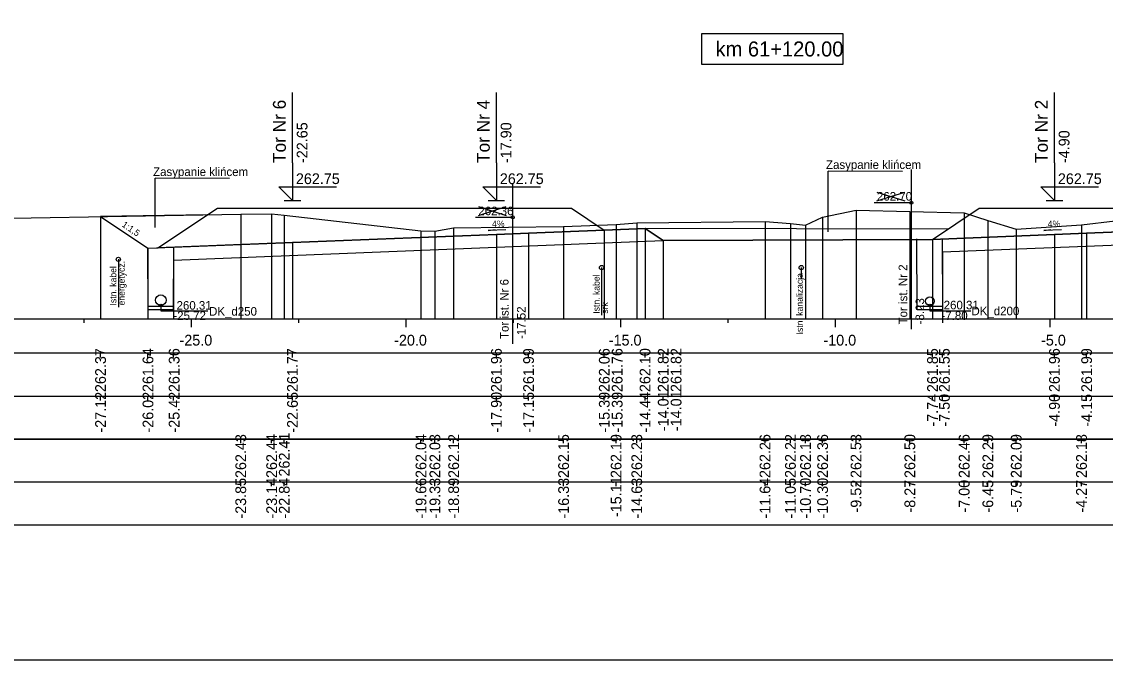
# Model space of a CAD drawing. Extents: x 6516023 to 6560129, y 5513077 to 5529206.
# Drawn here: x 6519111.95 to 6519137.2, y 5514551.66 to 5514566.52 of the extents above; entities that cross this region are included whole.
import ezdxf

# ---------------------------------------------------------------- set-up
doc = ezdxf.new("R2010")
doc.units = 0
for name, color, linetype in [('IR_default', 7, 'Continuous'), ('TOR_PRZEK_P-kable', 7, 'Continuous'), ('TOR_PRZEK_P-komponent', 7, 'Continuous'), ('TOR_PRZEK_P-odwodnienie', 7, 'Continuous'), ('TOR_PRZEK_P-opisy', 7, 'Continuous'), ('TOR_PRZEK_P-tabelka istniejace', 7, 'Continuous'), ('TOR_PRZEK_P-tabelka projektowane', 7, 'Continuous'), ('TOR_PRZEK_P-teren istniejacy', 7, 'Continuous'), ('TOR_PRZEK_P-tory istniejace', 7, 'Continuous'), ('TOR_PRZEK_P-tory projektowane', 7, 'Continuous'), ('TOR_PRZEK_P-uklad odniesienia', 7, 'Continuous'), ('TOR_PRZEK_P-warstwa ochronna I', 7, 'Continuous'), ('TOR_PRZEK_P-warstwa ochronna II', 7, 'Continuous'), ('TOR_RAMKI-ramka+tabelka 1', 7, 'Continuous')]:
    doc.layers.add(name, color=color, linetype=linetype)

msp = doc.modelspace()

# ---------------------------------------------------------------- linework, layer by layer
at = {"layer": 'IR_default'}
msp.add_lwpolyline([(6519113.792, 5514561.981), (6519114.897, 5514561.244), (6519115.124, 5514561.253), (6519116.513, 5514562.179), (6519120.013, 5514562.179), (6519121.263, 5514562.178), (6519124.763, 5514562.178), (6519125.527, 5514561.669), (6519126.476, 5514561.707), (6519126.9, 5514561.424), (6519133.173, 5514561.451), (6519134.263, 5514562.178), (6519137.763, 5514562.178)], dxfattribs=at)
at = {"layer": 'TOR_PRZEK_P-kable'}
for p, q in [((6519114.207, 5514560.988), (6519114.207, 5514559.878)), ((6519125.463, 5514560.796), (6519125.463, 5514559.686)), ((6519130.114, 5514560.797), (6519130.114, 5514560.527))]:
    msp.add_line(p, q, dxfattribs=at)
for centre in [(6519114.207, 5514560.988), (6519125.463, 5514560.796), (6519130.114, 5514560.797)]:
    msp.add_circle(centre, 0.05, dxfattribs=at)
at = {"layer": 'TOR_PRZEK_P-komponent'}
for p, q in [((6519116.278, 5514562.022), (6519113.792, 5514561.981)), ((6519133.527, 5514561.692), (6519126.476, 5514561.707))]:
    msp.add_line(p, q, dxfattribs=at)
msp.add_lwpolyline([(6519138.518, 5514561.665), (6519136.763, 5514561.595), (6519136.013, 5514561.565), (6519133.173, 5514561.451), (6519126.9, 5514561.424), (6519126.476, 5514561.707), (6519125.527, 5514561.669), (6519123.763, 5514561.598), (6519123.013, 5514561.568), (6519118.263, 5514561.378), (6519115.124, 5514561.253), (6519116.513, 5514562.179), (6519120.013, 5514562.179), (6519121.263, 5514562.178), (6519124.763, 5514562.178), (6519125.527, 5514561.669), (6519126.476, 5514561.707), (6519126.9, 5514561.424), (6519133.173, 5514561.451), (6519134.263, 5514562.178), (6519137.763, 5514562.178)], dxfattribs=at)
at = {"layer": 'TOR_PRZEK_P-odwodnienie'}
for p, q in [((6519132.813, 5514559.811), (6519132.808, 5514561.462)), ((6519133.413, 5514559.813), (6519133.408, 5514561.461)), ((6519114.902, 5514559.814), (6519114.897, 5514561.244)), ((6519115.492, 5514559.814), (6519115.496, 5514561.268)), ((6519115.492, 5514559.893), (6519114.901, 5514559.893)), ((6519115.492, 5514559.813), (6519114.902, 5514559.813)), ((6519133.413, 5514559.892), (6519132.813, 5514559.892)), ((6519133.413, 5514559.812), (6519132.813, 5514559.812))]:
    msp.add_line(p, q, dxfattribs=at)
for points in [[(6519115.197, 5514559.913), (6519115.197, 5514559.791), (6519116.289, 5514559.791)], [(6519133.113, 5514559.912), (6519133.113, 5514559.791), (6519134.062, 5514559.791)]]:
    msp.add_lwpolyline(points, dxfattribs=at)
for centre, radius in [((6519115.197, 5514560.038), 0.125), ((6519115.197, 5514559.913), 0.03), ((6519133.113, 5514560.012), 0.1), ((6519133.113, 5514559.912), 0.03)]:
    msp.add_circle(centre, radius, dxfattribs=at)
at = {"layer": 'TOR_PRZEK_P-opisy'}
for p, q in [((6519130.743, 5514561.896), (6519130.744, 5514563.043)), ((6519130.743, 5514561.627), (6519130.743, 5514563.043)), ((6519115.067, 5514561.731), (6519115.067, 5514562.878)), ((6519115.067, 5514561.731), (6519115.067, 5514562.878))]:
    msp.add_line(p, q, dxfattribs=at)
for points in [[(6519132.475, 5514563.032), (6519130.743, 5514563.043)], [(6519116.799, 5514562.867), (6519115.067, 5514562.878)], [(6519123.236, 5514561.674), (6519122.818, 5514561.655), (6519122.986, 5514561.683)], [(6519136.181, 5514561.674), (6519135.763, 5514561.655), (6519135.931, 5514561.683)]]:
    msp.add_lwpolyline(points, dxfattribs=at)
at = {"layer": 'TOR_PRZEK_P-tabelka istniejace'}
for p, q in [((6519117.059, 5514556.706), (6519117.059, 5514556.806)), ((6519117.778, 5514556.706), (6519117.778, 5514556.806)), ((6519118.072, 5514556.706), (6519118.072, 5514556.806)), ((6519121.257, 5514556.706), (6519121.257, 5514556.806)), ((6519121.581, 5514556.706), (6519121.581, 5514556.806)), ((6519122.018, 5514556.706), (6519122.018, 5514556.806)), ((6519124.579, 5514556.706), (6519124.579, 5514556.806)), ((6519125.802, 5514556.706), (6519125.802, 5514556.806)), ((6519126.284, 5514556.706), (6519126.284, 5514556.806)), ((6519129.271, 5514556.706), (6519129.271, 5514556.806)), ((6519129.863, 5514556.706), (6519129.863, 5514556.806)), ((6519130.214, 5514556.706), (6519130.214, 5514556.806)), ((6519130.613, 5514556.706), (6519130.613, 5514556.806)), ((6519131.391, 5514556.706), (6519131.391, 5514556.806)), ((6519132.645, 5514556.706), (6519132.645, 5514556.806)), ((6519133.91, 5514556.706), (6519133.91, 5514556.806)), ((6519134.462, 5514556.706), (6519134.462, 5514556.806)), ((6519135.123, 5514556.706), (6519135.123, 5514556.806)), ((6519136.643, 5514556.706), (6519136.643, 5514556.806)), ((6519089.663, 5514555.806), (6519183.463, 5514555.806)), ((6519117.059, 5514555.706), (6519117.059, 5514555.806)), ((6519117.778, 5514555.706), (6519117.778, 5514555.806)), ((6519118.072, 5514555.706), (6519118.072, 5514555.806)), ((6519121.257, 5514555.706), (6519121.257, 5514555.806)), ((6519121.581, 5514555.706), (6519121.581, 5514555.806)), ((6519122.018, 5514555.706), (6519122.018, 5514555.806)), ((6519124.579, 5514555.706), (6519124.579, 5514555.806)), ((6519125.802, 5514555.706), (6519125.802, 5514555.806)), ((6519126.284, 5514555.706), (6519126.284, 5514555.806)), ((6519129.271, 5514555.706), (6519129.271, 5514555.806)), ((6519129.863, 5514555.706), (6519129.863, 5514555.806)), ((6519130.214, 5514555.706), (6519130.214, 5514555.806)), ((6519130.613, 5514555.706), (6519130.613, 5514555.806)), ((6519131.391, 5514555.706), (6519131.391, 5514555.806)), ((6519132.645, 5514555.706), (6519132.645, 5514555.806)), ((6519133.91, 5514555.706), (6519133.91, 5514555.806)), ((6519134.462, 5514555.706), (6519134.462, 5514555.806)), ((6519135.123, 5514555.706), (6519135.123, 5514555.806)), ((6519136.643, 5514555.706), (6519136.643, 5514555.806))]:
    msp.add_line(p, q, dxfattribs=at)
for points in [[(6519117.059, 5514562.035), (6519117.059, 5514559.806), (6519117.059, 5514559.676), (6519117.059, 5514559.606)], [(6519117.778, 5514562.05), (6519117.778, 5514559.806), (6519117.778, 5514559.676), (6519117.778, 5514559.606)], [(6519118.072, 5514562.018), (6519118.072, 5514559.806), (6519118.072, 5514559.676), (6519118.072, 5514559.606)], [(6519130.613, 5514561.966), (6519130.613, 5514559.806), (6519130.613, 5514559.676), (6519130.613, 5514559.606)], [(6519131.391, 5514562.132), (6519131.391, 5514559.806), (6519131.391, 5514559.676), (6519131.391, 5514559.606)], [(6519132.645, 5514562.103), (6519132.645, 5514559.806), (6519132.645, 5514559.676), (6519132.645, 5514559.606)], [(6519133.91, 5514562.067), (6519133.91, 5514559.806), (6519133.91, 5514559.676), (6519133.91, 5514559.606)], [(6519122.018, 5514561.723), (6519122.018, 5514559.806), (6519122.018, 5514559.676), (6519122.018, 5514559.606)], [(6519124.579, 5514561.754), (6519124.579, 5514559.806), (6519124.579, 5514559.676), (6519124.579, 5514559.606)], [(6519125.802, 5514561.795), (6519125.802, 5514559.806), (6519125.802, 5514559.676), (6519125.802, 5514559.606)], [(6519126.284, 5514561.836), (6519126.284, 5514559.806), (6519126.284, 5514559.676), (6519126.284, 5514559.606)], [(6519129.271, 5514561.871), (6519129.271, 5514559.806), (6519129.271, 5514559.676), (6519129.271, 5514559.606)], [(6519129.863, 5514561.824), (6519129.863, 5514559.806), (6519129.863, 5514559.676), (6519129.863, 5514559.606)], [(6519130.214, 5514561.786), (6519130.214, 5514559.806), (6519130.214, 5514559.676), (6519130.214, 5514559.606)], [(6519134.462, 5514561.893), (6519134.462, 5514559.806), (6519134.462, 5514559.676), (6519134.462, 5514559.606)], [(6519135.123, 5514561.693), (6519135.123, 5514559.806), (6519135.123, 5514559.676), (6519135.123, 5514559.606)], [(6519136.643, 5514561.787), (6519136.643, 5514559.806), (6519136.643, 5514559.676), (6519136.643, 5514559.606)], [(6519121.257, 5514561.651), (6519121.257, 5514559.806), (6519121.257, 5514559.676), (6519121.257, 5514559.606)], [(6519121.581, 5514561.641), (6519121.581, 5514559.806), (6519121.581, 5514559.676), (6519121.581, 5514559.606)]]:
    msp.add_lwpolyline(points, dxfattribs=at)
msp.add_lwpolyline([(6519089.663, 5514556.806), (6519089.663, 5514554.806), (6519183.463, 5514554.806), (6519183.463, 5514556.806)], close=True, dxfattribs=at)
at = {"layer": 'TOR_PRZEK_P-tabelka projektowane'}
for p, q in [((6519113.792, 5514558.706), (6519113.792, 5514558.806)), ((6519114.897, 5514558.706), (6519114.897, 5514558.806)), ((6519115.495, 5514558.706), (6519115.495, 5514558.806)), ((6519118.263, 5514558.706), (6519118.263, 5514558.806)), ((6519123.013, 5514558.706), (6519123.013, 5514558.806)), ((6519123.763, 5514558.706), (6519123.763, 5514558.806)), ((6519125.527, 5514558.706), (6519125.527, 5514558.806)), ((6519125.527, 5514558.706), (6519125.527, 5514558.806)), ((6519126.476, 5514558.706), (6519126.476, 5514558.806)), ((6519126.9, 5514558.706), (6519126.9, 5514558.806)), ((6519126.9, 5514558.706), (6519126.9, 5514558.806)), ((6519133.173, 5514558.706), (6519133.173, 5514558.806)), ((6519133.409, 5514558.706), (6519133.409, 5514558.806)), ((6519136.013, 5514558.706), (6519136.013, 5514558.806)), ((6519136.763, 5514558.706), (6519136.763, 5514558.806)), ((6519089.663, 5514557.806), (6519183.463, 5514557.806)), ((6519113.792, 5514557.706), (6519113.792, 5514557.806)), ((6519114.897, 5514557.706), (6519114.897, 5514557.806)), ((6519115.495, 5514557.706), (6519115.495, 5514557.806)), ((6519118.263, 5514557.706), (6519118.263, 5514557.806)), ((6519123.013, 5514557.706), (6519123.013, 5514557.806)), ((6519123.763, 5514557.706), (6519123.763, 5514557.806)), ((6519125.527, 5514557.706), (6519125.527, 5514557.806)), ((6519125.527, 5514557.706), (6519125.527, 5514557.806)), ((6519126.476, 5514557.706), (6519126.476, 5514557.806)), ((6519126.9, 5514557.706), (6519126.9, 5514557.806)), ((6519126.9, 5514557.706), (6519126.9, 5514557.806)), ((6519133.173, 5514557.706), (6519133.173, 5514557.806)), ((6519133.409, 5514557.706), (6519133.409, 5514557.806)), ((6519136.013, 5514557.706), (6519136.013, 5514557.806)), ((6519136.763, 5514557.706), (6519136.763, 5514557.806))]:
    msp.add_line(p, q, dxfattribs=at)
for points in [[(6519113.792, 5514561.981), (6519113.792, 5514559.806), (6519113.792, 5514559.676), (6519113.792, 5514559.606)], [(6519126.476, 5514561.707), (6519126.476, 5514559.806), (6519126.476, 5514559.676), (6519126.476, 5514559.606)], [(6519123.013, 5514561.568), (6519123.013, 5514559.806), (6519123.013, 5514559.676), (6519123.013, 5514559.606)], [(6519123.763, 5514561.598), (6519123.763, 5514559.806), (6519123.763, 5514559.676), (6519123.763, 5514559.606)], [(6519125.527, 5514561.669), (6519125.527, 5514559.806), (6519125.527, 5514559.676), (6519125.527, 5514559.606)], [(6519133.173, 5514561.451), (6519133.173, 5514559.806), (6519133.173, 5514559.676), (6519133.173, 5514559.606)], [(6519136.013, 5514561.565), (6519136.013, 5514559.806), (6519136.013, 5514559.676), (6519136.013, 5514559.606)], [(6519136.763, 5514561.595), (6519136.763, 5514559.806), (6519136.763, 5514559.676), (6519136.763, 5514559.606)], [(6519114.897, 5514561.244), (6519114.897, 5514559.806), (6519114.897, 5514559.676), (6519114.897, 5514559.606)], [(6519118.263, 5514561.378), (6519118.263, 5514559.806), (6519118.263, 5514559.676), (6519118.263, 5514559.606)], [(6519125.527, 5514561.369), (6519125.527, 5514559.806), (6519125.527, 5514559.676), (6519125.527, 5514559.606)], [(6519126.9, 5514561.424), (6519126.9, 5514559.806), (6519126.9, 5514559.676), (6519126.9, 5514559.606)], [(6519126.9, 5514561.424), (6519126.9, 5514559.806), (6519126.9, 5514559.676), (6519126.9, 5514559.606)], [(6519115.495, 5514560.968), (6519115.495, 5514559.806), (6519115.495, 5514559.676), (6519115.495, 5514559.606)], [(6519133.409, 5514561.161), (6519133.409, 5514559.806), (6519133.409, 5514559.676), (6519133.409, 5514559.606)]]:
    msp.add_lwpolyline(points, dxfattribs=at)
msp.add_lwpolyline([(6519089.663, 5514558.806), (6519089.663, 5514556.806), (6519183.463, 5514556.806), (6519183.463, 5514558.806)], close=True, dxfattribs=at)
at = {"layer": 'TOR_PRZEK_P-teren istniejacy'}
msp.add_lwpolyline([(6519111.732, 5514561.947), (6519117.059, 5514562.035), (6519117.778, 5514562.05), (6519118.072, 5514562.018), (6519121.257, 5514561.651), (6519121.581, 5514561.641), (6519122.018, 5514561.723), (6519124.579, 5514561.754), (6519125.802, 5514561.795), (6519126.284, 5514561.836), (6519129.271, 5514561.871), (6519129.863, 5514561.824), (6519130.214, 5514561.786), (6519130.613, 5514561.966), (6519131.391, 5514562.132), (6519132.645, 5514562.103), (6519133.91, 5514562.067), (6519134.462, 5514561.893), (6519135.123, 5514561.693), (6519136.643, 5514561.787), (6519137.424, 5514561.88)], dxfattribs=at)
at = {"layer": 'TOR_PRZEK_P-tory istniejace'}
for p, q in [((6519132.677, 5514563.079), (6519132.677, 5514559.359)), ((6519123.392, 5514562.739), (6519123.392, 5514559.019)), ((6519131.878, 5514562.351), (6519132.53, 5514562.554)), ((6519131.878, 5514562.554), (6519132.53, 5514562.351)), ((6519122.593, 5514562.011), (6519123.245, 5514562.214)), ((6519122.593, 5514562.214), (6519123.245, 5514562.011)), ((6519132.678, 5514562.304), (6519131.812, 5514562.304)), ((6519123.393, 5514561.964), (6519122.527, 5514561.964))]:
    msp.add_line(p, q, dxfattribs=at)
for centre in [(6519132.678, 5514562.304), (6519123.393, 5514561.964)]:
    msp.add_circle(centre, 0.035, dxfattribs=at)
at = {"layer": 'TOR_PRZEK_P-tory projektowane'}
for p, q in [((6519118.263, 5514563.236), (6519118.263, 5514564.868)), ((6519123.013, 5514563.236), (6519123.013, 5514564.868)), ((6519136.013, 5514563.236), (6519136.013, 5514564.868)), ((6519118.263, 5514563.236), (6519118.263, 5514562.359)), ((6519123.013, 5514563.236), (6519123.013, 5514562.358)), ((6519136.013, 5514563.236), (6519136.013, 5514562.358)), ((6519118.263, 5514562.359), (6519117.944, 5514562.678)), ((6519117.944, 5514562.678), (6519119.288, 5514562.678)), ((6519123.013, 5514562.358), (6519122.694, 5514562.678)), ((6519122.694, 5514562.678), (6519124.038, 5514562.678)), ((6519136.013, 5514562.358), (6519135.694, 5514562.677)), ((6519135.694, 5514562.677), (6519137.038, 5514562.677)), ((6519118.071, 5514562.359), (6519118.455, 5514562.359)), ((6519122.821, 5514562.358), (6519123.205, 5514562.358)), ((6519135.821, 5514562.358), (6519136.205, 5514562.358))]:
    msp.add_line(p, q, dxfattribs=at)
at = {"layer": 'TOR_PRZEK_P-uklad odniesienia'}
for p, q in [((6519093.463, 5514559.606), (6519183.463, 5514559.606)), ((6519113.413, 5514559.506), (6519113.413, 5514559.606)), ((6519115.913, 5514559.406), (6519115.913, 5514559.606)), ((6519118.413, 5514559.506), (6519118.413, 5514559.606)), ((6519120.913, 5514559.406), (6519120.913, 5514559.606)), ((6519123.413, 5514559.506), (6519123.413, 5514559.606)), ((6519125.913, 5514559.406), (6519125.913, 5514559.606)), ((6519128.413, 5514559.506), (6519128.413, 5514559.606)), ((6519130.913, 5514559.406), (6519130.913, 5514559.606)), ((6519133.413, 5514559.506), (6519133.413, 5514559.606)), ((6519135.913, 5514559.406), (6519135.913, 5514559.606))]:
    msp.add_line(p, q, dxfattribs=at)
msp.add_lwpolyline([(6519131.09, 5514566.233), (6519127.79, 5514566.233), (6519127.79, 5514565.533), (6519131.09, 5514565.533)], close=True, dxfattribs=at)
at = {"layer": 'TOR_PRZEK_P-warstwa ochronna I'}
for points in [[(6519115.495, 5514560.968), (6519125.527, 5514561.369), (6519126.9, 5514561.424)], [(6519133.409, 5514561.161), (6519138.518, 5514561.365), (6519143.514, 5514561.165)]]:
    msp.add_lwpolyline(points, dxfattribs=at)
at = {"layer": 'TOR_PRZEK_P-warstwa ochronna II'}
msp.add_lwpolyline([(6519113.792, 5514561.981), (6519114.897, 5514561.244), (6519118.263, 5514561.378), (6519123.013, 5514561.568), (6519123.763, 5514561.598), (6519125.527, 5514561.669), (6519126.476, 5514561.707), (6519126.9, 5514561.424), (6519133.173, 5514561.451), (6519136.013, 5514561.565), (6519136.763, 5514561.595), (6519138.518, 5514561.665)], dxfattribs=at)
at = {"layer": 'TOR_RAMKI-ramka+tabelka 1'}
msp.add_lwpolyline([(6519087.013, 5514580.156), (6519334.513, 5514580.156), (6519334.513, 5514551.656), (6519087.013, 5514551.656)], close=True, dxfattribs=at)

# ---------------------------------------------------------------- texts
at = {"layer": 'TOR_PRZEK_P-kable'}
for s, height, p in [('energetycz.', 0.14999, (6519114.356, 5514559.914)), ('Istn. kabel', 0.14999, (6519114.161, 5514559.914)), ('Istn. kabel', 0.14999, (6519125.418, 5514559.722)), ('Istn. kanalizacja', 0.14999, (6519130.152, 5514559.24)), ('srk', 0.15, (6519125.612, 5514559.722))]:
    msp.add_text(s, height=height, rotation=90.0511, dxfattribs=at).set_placement(p)
at = {"layer": 'TOR_PRZEK_P-odwodnienie'}
for s, p in [('260.31', (6519115.563, 5514559.816)), ('260.31', (6519133.433, 5514559.824)), ('-25.72', (6519115.489, 5514559.578)), ('DK_d250', (6519116.321, 5514559.677)), ('-7.80', (6519133.382, 5514559.579)), ('DK_d200', (6519134.08, 5514559.686))]:
    msp.add_text(s, height=0.2, rotation=360, dxfattribs=at).set_placement(p)
at = {"layer": 'TOR_PRZEK_P-opisy'}
for s, height, rotation, p in [('Zasypanie klińcem', 0.2, 359.9489, (6519130.692, 5514563.092)), ('Zasypanie klińcem', 0.2, 359.9489, (6519115.016, 5514562.927)), ('1:1,5', 0.15, 325.9299, (6519114.275, 5514561.762)), ('4%', 0.15, 0.1515, (6519122.913, 5514561.739)), ('4%', 0.15, 0.1515, (6519135.857, 5514561.739))]:
    msp.add_text(s, height=height, rotation=rotation, dxfattribs=at).set_placement(p)
at = {"layer": 'TOR_PRZEK_P-tabelka istniejace'}
for s, p in [('262.43', (6519117.184, 5514555.898)), ('262.44', (6519117.903, 5514555.899)), ('262.41', (6519118.197, 5514555.933)), ('262.04', (6519121.382, 5514555.899)), ('262.03', (6519121.706, 5514555.898)), ('262.12', (6519122.143, 5514555.9)), ('262.15', (6519124.704, 5514555.897)), ('262.19', (6519125.927, 5514555.898)), ('262.23', (6519126.409, 5514555.898)), ('262.26', (6519129.396, 5514555.898)), ('262.22', (6519129.988, 5514555.9)), ('262.18', (6519130.339, 5514555.898)), ('262.36', (6519130.738, 5514555.898)), ('262.53', (6519131.516, 5514555.898)), ('262.50', (6519132.77, 5514555.898)), ('262.46', (6519134.035, 5514555.898)), ('262.29', (6519134.587, 5514555.898)), ('262.09', (6519135.248, 5514555.898)), ('262.18', (6519136.768, 5514555.898)), ('-23.85', (6519117.184, 5514554.953)), ('-23.14', (6519117.903, 5514554.955)), ('-22.84', (6519118.197, 5514554.955)), ('-19.66', (6519121.382, 5514554.954)), ('-19.33', (6519121.706, 5514554.954)), ('-18.89', (6519122.143, 5514554.955)), ('-16.33', (6519124.704, 5514554.954)), ('-15.11', (6519125.927, 5514554.989)), ('-14.63', (6519126.409, 5514554.954)), ('-11.64', (6519129.396, 5514554.955)), ('-11.05', (6519129.988, 5514554.953)), ('-10.70', (6519130.339, 5514554.955)), ('-10.30', (6519130.738, 5514554.955)), ('-9.52', (6519131.516, 5514555.096)), ('-8.27', (6519132.77, 5514555.094)), ('-7.00', (6519134.035, 5514555.094)), ('-6.45', (6519134.587, 5514555.093)), ('-5.79', (6519135.248, 5514555.094)), ('-4.27', (6519136.768, 5514555.094))]:
    msp.add_text(s, height=0.25, rotation=90, dxfattribs=at).set_placement(p)
at = {"layer": 'TOR_PRZEK_P-tabelka projektowane'}
for s, p in [('262.37', (6519113.917, 5514557.898)), ('261.64', (6519115.022, 5514557.899)), ('261.36', (6519115.632, 5514557.898)), ('261.77', (6519118.388, 5514557.898)), ('261.96', (6519123.138, 5514557.898)), ('261.99', (6519123.888, 5514557.898)), ('262.06', (6519125.652, 5514557.898)), ('261.76', (6519125.952, 5514557.898)), ('262.10', (6519126.601, 5514557.898)), ('261.82', (6519127.025, 5514557.9)), ('261.82', (6519127.325, 5514557.9)), ('261.85', (6519133.298, 5514557.897)), ('261.55', (6519133.574, 5514557.897)), ('261.96', (6519136.138, 5514557.898)), ('261.99', (6519136.888, 5514557.898)), ('-14.44', (6519126.601, 5514556.955)), ('-14.01', (6519127.025, 5514556.989)), ('-14.01', (6519127.325, 5514556.989)), ('-27.12', (6519113.917, 5514556.956)), ('-26.02', (6519115.022, 5514556.956)), ('-25.42', (6519115.632, 5514556.956)), ('-22.65', (6519118.388, 5514556.953)), ('-17.90', (6519123.138, 5514556.955)), ('-17.15', (6519123.888, 5514556.953)), ('-15.39', (6519125.652, 5514556.955)), ('-15.39', (6519125.952, 5514556.955)), ('-7.74', (6519133.298, 5514557.095)), ('-7.50', (6519133.574, 5514557.094)), ('-4.90', (6519136.138, 5514557.094)), ('-4.15', (6519136.888, 5514557.093))]:
    msp.add_text(s, height=0.25, rotation=90, dxfattribs=at).set_placement(p)
at = {"layer": 'TOR_PRZEK_P-tory istniejace'}
for s, p in [('262.70', (6519131.878, 5514562.354)), ('262.36', (6519122.593, 5514562.014))]:
    msp.add_text(s, height=0.2, dxfattribs=at).set_placement(p)
for s, rotation, p in [('Tor ist. Nr 2', 90.0511, (6519132.584, 5514559.473)), ('Tor ist. Nr 6', 90.0511, (6519123.299, 5514559.133)), ('-8.23', 90, (6519132.978, 5514559.474)), ('-17.52', 90, (6519123.693, 5514559.134))]:
    msp.add_text(s, height=0.2, rotation=rotation, dxfattribs=at).set_placement(p)
at = {"layer": 'TOR_PRZEK_P-tory projektowane'}
for s, height, p in [('Tor Nr 6', 0.3, (6519118.108, 5514563.23)), ('Tor Nr 4', 0.3, (6519122.858, 5514563.23)), ('Tor Nr 2', 0.3, (6519135.858, 5514563.23)), ('-22.65', 0.25, (6519118.613, 5514563.229)), ('-17.90', 0.25, (6519123.363, 5514563.228)), ('-4.90', 0.25, (6519136.363, 5514563.228))]:
    msp.add_text(s, height=height, rotation=90, dxfattribs=at).set_placement(p)
for p in [(6519118.343, 5514562.739), (6519123.093, 5514562.738), (6519136.093, 5514562.738)]:
    msp.add_text('262.75', height=0.25, dxfattribs=at).set_placement(p)
at = {"layer": 'TOR_PRZEK_P-uklad odniesienia'}
for s, height, p in [('km 61+120.00', 0.35, (6519128.118, 5514565.708)), ('-25.0', 0.25, (6519115.632, 5514558.981)), ('-20.0', 0.25, (6519120.632, 5514558.981)), ('-15.0', 0.25, (6519125.632, 5514558.981)), ('-10.0', 0.25, (6519130.632, 5514558.981)), ('-5.0', 0.25, (6519135.702, 5514558.981))]:
    msp.add_text(s, height=height, dxfattribs=at).set_placement(p)

doc.saveas('drawing.dxf')
